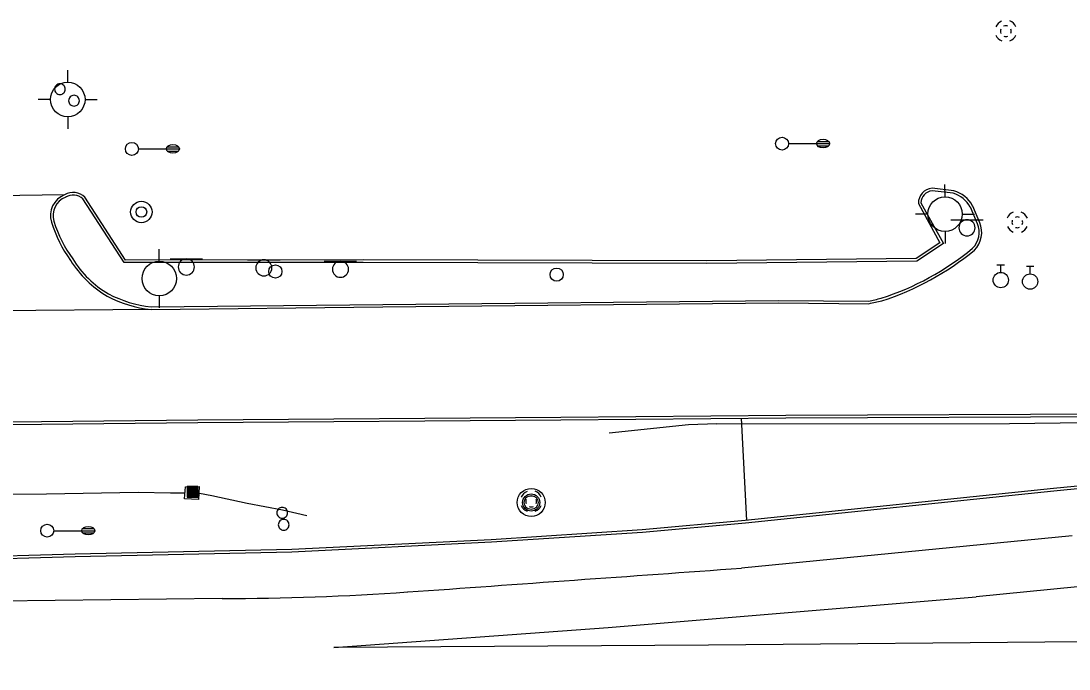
# Model space of a CAD drawing. Extents: x 2145380 to 2156929, y 139568 to 149130.
# Drawn here: x 2146287.4 to 2146530.1, y 143089.5 to 143239.7 of the extents above; entities that cross this region are included whole.
import ezdxf

# ---------------------------------------------------------------- set-up
doc = ezdxf.new("R2010")
doc.units = 0
for name, color, linetype in [('Default', 7, 'Continuous'), ('TOPO_Asphalt', 7, 'Continuous'), ('TOPO_Concrete', 7, 'Continuous'), ('TOPO_Curb Back', 7, 'Continuous'), ('TOPO_DRAIN_Manhole', 7, 'Continuous'), ('TOPO_Flowline', 7, 'Continuous'), ('TOPO_Guardrail', 7, 'Continuous'), ('TOPO_Light Pole', 7, 'Continuous'), ('TOPO_Misc', 7, 'Continuous'), ('TOPO_Power Pole', 7, 'Continuous'), ('TOPO_San Manhole', 7, 'Continuous'), ('TOPO_Sign', 7, 'Continuous'), ('TOPO_Water Fire Hydrant', 7, 'Continuous'), ('TOPO_Water Meter', 7, 'Continuous'), ('TOPO_Water Valve', 7, 'Continuous')]:
    doc.layers.add(name, color=color, linetype=linetype)

# ---------------------------------------------------------------- blocks, each defined once
blk = doc.blocks.new('MHEXST')
at = {"layer": 'TOPO_DRAIN_Manhole'}
for centre, radius, start, end in [((-0.1, 0.3), 12.7, 112.9748, 158.2636), ((-0.1, 0.1), 6.35, 157.9722, 204.161), ((-0.1, 0.1), 6.35, 66.1941, 113.691), ((-0.1, 0.3), 12.7, 22.0744, 68.6991), ((-0.1, 0.1), 6.35, 336.8023, 21.4046), ((-0.1, 0.3), 12.7, 202.6921, 248.1938), ((-0.1, 0.1), 6.35, 248.5791, 293.1995), ((-0.1, 0.3), 12.7, 291.7963, 337.3032)]:
    blk.add_arc(centre, radius, start, end, dxfattribs=at)
blk = doc.blocks.new('POST')
at = {"layer": 'TOPO_Misc'}
for start, end in [(89.99996, 180.00004), (179.99996, 270.00004), (359.99996, 90.00004), (269.99996, 0.00004)]:
    blk.add_arc((-0.01, 0.03), 3.16, start, end, dxfattribs=at)
blk = doc.blocks.new('LP')
at = {"layer": 'TOPO_Light Pole'}
blk.add_line((3.81, 0), (20.32, 0), dxfattribs=at)
for points in [[(20.32, 0), (27.94, 0)], [(20.32, 0), (23.5, 0)], [(20.83, 1.27), (27.43, 1.27)], [(20.83, 1.27), (23.5, 1.27)], [(23.71, 1.27), (27.43, 1.27)], [(23.71, 0), (27.94, 0)], [(20.83, -1.27), (27.43, -1.27)], [(20.83, -1.27), (23.5, -1.27)], [(23.71, -1.27), (27.43, -1.27)]]:
    blk.add_lwpolyline(points, dxfattribs=at)
blk.add_circle((0, 0), 3.81, dxfattribs=at)
blk.add_ellipse((24.13, 0), major_axis=(3.81, 0), ratio=0.666667, dxfattribs=at)
blk = doc.blocks.new('CB')
at = {"layer": 'TOPO_Misc'}
for p, q in [((-3.08, 2.99), (3.24, 2.99)), ((-3.08, 2.68), (3.24, 2.68)), ((-3.08, 2.36), (3.24, 2.36)), ((-3.08, 2.05), (3.24, 2.05)), ((-3.08, 1.73), (3.24, 1.73)), ((-3.08, 1.4), (3.24, 1.4)), ((-3.08, 1.1), (3.24, 1.1)), ((-3.08, 0.77), (3.24, 0.77)), ((-3.08, 0.46), (3.24, 0.46)), ((-3.08, 0.14), (3.24, 0.14)), ((-3.08, -0.17), (3.24, -0.17)), ((-3.08, -0.48), (3.24, -0.48)), ((-3.08, -0.8), (3.24, -0.8)), ((-3.08, -1.11), (3.26, -1.11)), ((-3.08, -1.43), (3.26, -1.43)), ((-3.08, -1.75), (3.26, -1.75)), ((-3.08, -2.07), (3.26, -2.07)), ((-3.08, -2.39), (3.26, -2.39)), ((-3.08, -2.7), (3.26, -2.7)), ((-3.08, -3.02), (3.26, -3.02))]:
    blk.add_line(p, q, dxfattribs=at)
blk.add_lwpolyline([(3.26, -3.29), (3.24, 3.05), (-3.09, 3.04), (-3.08, -3.3), (3.26, -3.29)], dxfattribs=at)
blk = doc.blocks.new('POWPOL')
at = {"layer": 'TOPO_Power Pole'}
for p, q in [((0, 10.16), (0, 17.34)), ((0, -10.16), (0, -17.34))]:
    blk.add_line(p, q, dxfattribs=at)
blk.add_circle((0, 0), 10.16, dxfattribs=at)
blk = doc.blocks.new('WTRMTR')
at = {"layer": 'Default'}
blk.add_circle((0, 0), 3.89, dxfattribs=at)
blk = doc.blocks.new('WATVAL')
at = {"layer": 'Default'}
for p, q in [((-2.25, 9), (2.25, 9)), ((0, 4.5), (0, 9))]:
    blk.add_line(p, q, dxfattribs=at)
blk.add_circle((0, 0), 4.5, dxfattribs=at)
blk = doc.blocks.new('FIRHYD')
at = {"layer": 'TOPO_Water Fire Hydrant'}
for p, q in [((-0.02, 10.16), (-0.03, 17.34)), ((10.16, 0.02), (17.34, 0.03)), ((-10.16, -0.02), (-17.34, -0.03)), ((0.02, -10.16), (0.03, -17.34))]:
    blk.add_line(p, q, dxfattribs=at)
blk.add_circle((0, 0), 10.16, dxfattribs=at)
blk = doc.blocks.new('EXMHSS')
at = {"layer": 'Default'}
for radius in [6.3, 3.13]:
    blk.add_circle((0, 0), radius, dxfattribs=at)
blk = doc.blocks.new('MH')
at = {"layer": 'Default'}
for radius in [8.25, 4.1]:
    blk.add_circle((0, 0), radius, dxfattribs=at)

msp = doc.modelspace()

# ---------------------------------------------------------------- linework, layer by layer
at = {"layer": 'TOPO_Asphalt'}
for p, q in [((2146297.47, 143199.38), (2146260.29, 143198.9)), ((2146317.5, 143172.8), (2146238.6, 143172.08))]:
    msp.add_line(p, q, dxfattribs=at)
for points in [[(2146530.81, 143120.35), (2146454.22, 143112.88)], [(2146596.66, 143112.95), (2146532, 143108.56), (2146508.54, 143106.19)], [(2146334, 143105.84), (2146282.34, 143105.24), (2146226.28, 143104.76), (2146142.65, 143104.09), (2146090.87, 143103.49), (2146044.04, 143101.8), (2145982.53, 143099.44), (2145913.32, 143096.38), (2145843.21, 143093.59), (2145789.05, 143091.27), (2145746.83, 143089.48)], [(2146533.08, 143095.79), (2146446.58, 143095), (2146359.8, 143094.46), (2146423.36, 143099.13), (2146508.54, 143106.19)]]:
    msp.add_lwpolyline(points, dxfattribs=at)
for centre, radius, start, end in [((2139454.01, 240289.56), 97428.49, 274.0746671, 274.1202349), ((2146334.05, 143716.2), 610.36, 269.99537, 274.02827)]:
    msp.add_arc(centre, radius, start, end, dxfattribs=at)
at = {"layer": 'TOPO_Concrete'}
msp.add_line((2146454.16, 143147.62), (2146455.39, 143123.94), dxfattribs=at)
msp.add_lwpolyline([(2146328.5, 143128.79), (2146325.23, 143128.92), (2146325.45, 143131.73), (2146328.67, 143131.8), (2146328.5, 143128.79)], dxfattribs=at)
at = {"layer": 'TOPO_Curb Back'}
for p, q in [((2146311.6, 143184.27), (2146302.2, 143198.81)), ((2146503.38, 143200.32), (2146498.35, 143200.94)), ((2146503.25, 143199.73), (2146498.35, 143200.34)), ((2146311.27, 143183.67), (2146301.73, 143198.43)), ((2146495.18, 143197.36), (2146500.18, 143188.28)), ((2146495.78, 143197.51), (2146500.97, 143188.09)), ((2146508.85, 143192.68), (2146507.22, 143196.52)), ((2146509.4, 143192.91), (2146507.76, 143196.78)), ((2146500.18, 143188.28), (2146494.68, 143184.62)), ((2146500.97, 143188.09), (2146494.86, 143184.02)), ((2146366.6, 143184.33), (2146311.6, 143184.27)), ((2146446.17, 143184.06), (2146366.6, 143184.33)), ((2146494.68, 143184.62), (2146446.17, 143184.06)), ((2146366.59, 143183.73), (2146311.27, 143183.67)), ((2146446.17, 143183.46), (2146366.59, 143183.73)), ((2146494.86, 143184.02), (2146446.17, 143183.46)), ((2146371.18, 143174), (2146462.76, 143174.91)), ((2146462.76, 143174.91), (2146483.66, 143174.75)), ((2146317.5, 143172.8), (2146371.19, 143173.4)), ((2146317.53, 143173.4), (2146371.18, 143174)), ((2146371.19, 143173.4), (2146462.77, 143174.31)), ((2146462.77, 143174.31), (2146483.72, 143174.15))]:
    msp.add_line(p, q, dxfattribs=at)
for points in [[(2145888.42, 143132.54), (2145934.97, 143136.29), (2145983.97, 143139.68), (2146045.76, 143137.81), (2146115.67, 143142.08), (2146170.97, 143145.46), (2146234.1, 143146.24), (2146328.36, 143147.21), (2146412.4, 143147.87), (2146464.49, 143148.31), (2146540.06, 143148.59), (2146600.53, 143148.76), (2146685.95, 143150.38), (2146733.76, 143151.59), (2146782.06, 143152.69), (2146804.67, 143153.83), (2146810.22, 143154.32), (2146810.59, 143153.13), (2146778.61, 143149.5), (2146723.01, 143142.86), (2146667.3, 143136.97), (2146621.29, 143131.42), (2146580.25, 143126.75), (2146573.42, 143125.34)], [(2145888.46, 143131.94), (2145935.02, 143135.69), (2145983.98, 143139.08), (2146045.76, 143137.21), (2146115.7, 143141.48), (2146170.99, 143144.86), (2146234.11, 143145.64), (2146328.36, 143146.61), (2146412.4, 143147.27), (2146464.49, 143147.71), (2146540.06, 143147.99), (2146600.54, 143148.16), (2146685.97, 143149.78), (2146733.77, 143150.99), (2146782.08, 143152.09), (2146804.71, 143153.23), (2146809.79, 143153.68), (2146809.8, 143153.64), (2146778.54, 143150.09), (2146722.94, 143143.46), (2146667.23, 143137.57), (2146621.22, 143132.02), (2146580.15, 143127.34), (2146573.3, 143125.93)], [(2146555.92, 143134.2), (2146526.51, 143131.33), (2146455.1, 143123.91), (2146431.26, 143121.71), (2146396.27, 143119.46), (2146350.09, 143117.2), (2146299.91, 143116.09), (2146246.29, 143114.58), (2146189.97, 143112.89), (2146131.43, 143111.03)], [(2146555.41, 143133.54), (2146526.57, 143130.74), (2146455.16, 143123.32), (2146431.31, 143121.11), (2146396.31, 143118.86), (2146350.11, 143116.6), (2146299.92, 143115.49), (2146246.31, 143113.98), (2146189.99, 143112.29), (2146131.45, 143110.43)]]:
    msp.add_lwpolyline(points, dxfattribs=at)
for centre, radius, start, end in [((2146299.36, 143194.6), 5.14, 111.5253, 197.3708), ((2146299.36, 143194.6), 4.54, 110.9013, 197.3936), ((2146299.46, 143196.04), 3.89, 45.3739, 120.8472), ((2146299.46, 143196.04), 3.29, 46.4696, 121.6909), ((2146498.79, 143197.36), 3.61, 96.9968, 179.9916), ((2146498.79, 143197.36), 3.01, 98.3415, 177.1797), ((2146501.34, 143193.32), 6.69, 28.5946, 73.383), ((2146501.34, 143193.32), 7.29, 28.3608, 73.7855), ((2146323.04, 143201.81), 29.9, 197.0159, 216.093), ((2146323.04, 143201.81), 29.3, 197.0122, 216.1396), ((2146504, 143190.66), 5.25, 315.552, 22.5803), ((2146504, 143190.66), 5.85, 315.2299, 22.6042), ((2146466.69, 143236.93), 64.66, 287.9073, 309.425), ((2146466.69, 143236.93), 65.26, 287.8838, 309.4525), ((2146319.66, 143196.96), 24.39, 211.5421, 239.716), ((2146319.66, 143196.96), 23.79, 211.4847, 239.6831), ((2146320.64, 143201.21), 28.58, 242.3262, 263.7041), ((2146320.64, 143201.21), 27.98, 242.3542, 263.63), ((2146407.98, 143520.98), 354.4, 282.3294, 282.8115), ((2146407.98, 143520.98), 355, 282.3185, 282.8158)]:
    msp.add_arc(centre, radius, start, end, dxfattribs=at)
at = {"layer": 'TOPO_DRAIN_Manhole'}
for p, q in [((2146405.53, 143130.08), (2146405.53, 143130.08)), ((2146403.53, 143128.08), (2146403.53, 143128.08)), ((2146405.53, 143126.08), (2146405.53, 143126.08)), ((2146407.53, 143128.08), (2146407.53, 143128.08))]:
    msp.add_line(p, q, dxfattribs=at)
msp.add_circle((2146405.53, 143128.08), 2, dxfattribs=at)
msp.add_circle((2146405.53, 143128.08), 2, dxfattribs=at)
at = {"layer": 'TOPO_Flowline'}
for points in [[(2146187.77, 143131.42), (2146228.64, 143130.25), (2146254.99, 143129.81), (2146293.33, 143130.08), (2146306.05, 143130.29), (2146314.54, 143130.44), (2146322.04, 143130.34), (2146325.22, 143130.35)], [(2146353.57, 143124.95), (2146347.94, 143126.32), (2146339.8, 143127.86), (2146331.55, 143129.63), (2146328.69, 143130.17)]]:
    msp.add_lwpolyline(points, dxfattribs=at)
at = {"layer": 'TOPO_Guardrail'}
for points in [[(2146448.48, 143146.27), (2146441.94, 143146.1), (2146423.62, 143144.12)], [(2146448.48, 143146.27), (2146516.32, 143146.42), (2146551.37, 143146.86)]]:
    msp.add_lwpolyline(points, dxfattribs=at)
at = {"layer": 'TOPO_Sign'}
for points in [[(2146502.69, 143193.61), (2146510.18, 143193.62)], [(2146504.57, 143191.74), (2146504.57, 143191.74)], [(2146506.44, 143193.61), (2146506.44, 143193.61)], [(2146508.3, 143191.74), (2146508.3, 143191.74)], [(2146506.44, 143189.87), (2146506.44, 143189.87)], [(2146321.93, 143184.53), (2146329.42, 143184.53)], [(2146325.68, 143184.53), (2146325.68, 143184.53)], [(2146339.88, 143184.32), (2146347.37, 143184.33)], [(2146323.81, 143182.66), (2146323.81, 143182.66)], [(2146327.55, 143182.66), (2146327.55, 143182.66)], [(2146345.5, 143182.45), (2146345.5, 143182.45)], [(2146357.62, 143183.99), (2146365.11, 143184)], [(2146359.5, 143182.13), (2146359.5, 143182.13)], [(2146361.37, 143183.99), (2146361.37, 143183.99)], [(2146363.23, 143182.13), (2146363.23, 143182.13)], [(2146325.68, 143180.79), (2146325.68, 143180.79)], [(2146361.37, 143180.26), (2146361.37, 143180.26)]]:
    msp.add_lwpolyline(points, dxfattribs=at)
for centre, start, end in [((2146506.44, 143191.74), 90, 180), ((2146506.44, 143191.74), 180, 270), ((2146506.44, 143191.74), 360, 90), ((2146506.44, 143191.74), 270, 0), ((2146325.68, 143182.66), 90, 180), ((2146325.68, 143182.66), 360, 90), ((2146343.63, 143182.45), 90, 180), ((2146343.63, 143182.45), 360, 90), ((2146325.68, 143182.66), 180, 270), ((2146325.68, 143182.66), 270, 0), ((2146343.63, 143182.45), 180, 270), ((2146343.63, 143182.45), 270, 0), ((2146361.37, 143182.13), 90, 180), ((2146361.37, 143182.13), 180, 270), ((2146361.37, 143182.13), 360, 90), ((2146361.37, 143182.13), 270, 0)]:
    msp.add_arc(centre, 1.87, start, end, dxfattribs=at)

# ---------------------------------------------------------------- block references
at = {"layer": 'TOPO_DRAIN_Manhole'}
for name, p, xscale, yscale in [('MHEXST', (2146515.45, 143237.29), 0.19685000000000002, 0.19685000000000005), ('MHEXST', (2146518.12, 143192.98), 0.19685000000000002, 0.19685000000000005), ('MH', (2146405.53, 143128.08), 0.39370000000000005, 0.3937000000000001), ('MHEXST', (2146405.56, 143128.3), 0.19685000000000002, 0.19685000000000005)]:
    msp.add_blockref(name, p, dxfattribs=dict(at, xscale=xscale, yscale=yscale))
at = {"layer": 'TOPO_Light Pole', "xscale": 0.39370000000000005, "yscale": 0.3937000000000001}
for p in [(2146313.07, 143210.02), (2146463.62, 143211.24), (2146293.47, 143121.55)]:
    msp.add_blockref('LP', p, dxfattribs=at)
at = {"layer": 'TOPO_Misc', "xscale": 0.39370000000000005, "yscale": 0.3937000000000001}
for name, p in [('POST', (2146296.42, 143223.85)), ('POST', (2146299.68, 143221.18)), ('CB', (2146327.06, 143130.59)), ('POST', (2146347.89, 143125.69)), ('POST', (2146348.23, 143122.9))]:
    msp.add_blockref(name, p, dxfattribs=at)
at = {"layer": 'TOPO_Power Pole', "xscale": 0.39370000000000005, "yscale": 0.3937000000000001}
msp.add_blockref('POWPOL', (2146319.42, 143179.98), dxfattribs=at)
at = {"layer": 'TOPO_San Manhole', "xscale": 0.39370000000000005, "yscale": 0.3937000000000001}
msp.add_blockref('EXMHSS', (2146315.27, 143195.4), dxfattribs=at)
at = {"layer": 'TOPO_Water Fire Hydrant', "xscale": 0.39370000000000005, "yscale": 0.3937000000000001}
for p in [(2146298.22, 143221.47), (2146501.36, 143194.91)]:
    msp.add_blockref('FIRHYD', p, dxfattribs=at)
at = {"layer": 'TOPO_Water Meter', "xscale": 0.39370000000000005, "yscale": 0.3937000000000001}
for p in [(2146346.29, 143181.62), (2146411.43, 143180.88)]:
    msp.add_blockref('WTRMTR', p, dxfattribs=at)
at = {"layer": 'TOPO_Water Valve', "xscale": 0.39370000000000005, "yscale": 0.3937000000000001}
for p in [(2146514.26, 143179.63), (2146521.07, 143179.27)]:
    msp.add_blockref('WATVAL', p, dxfattribs=at)

doc.saveas('drawing.dxf')
